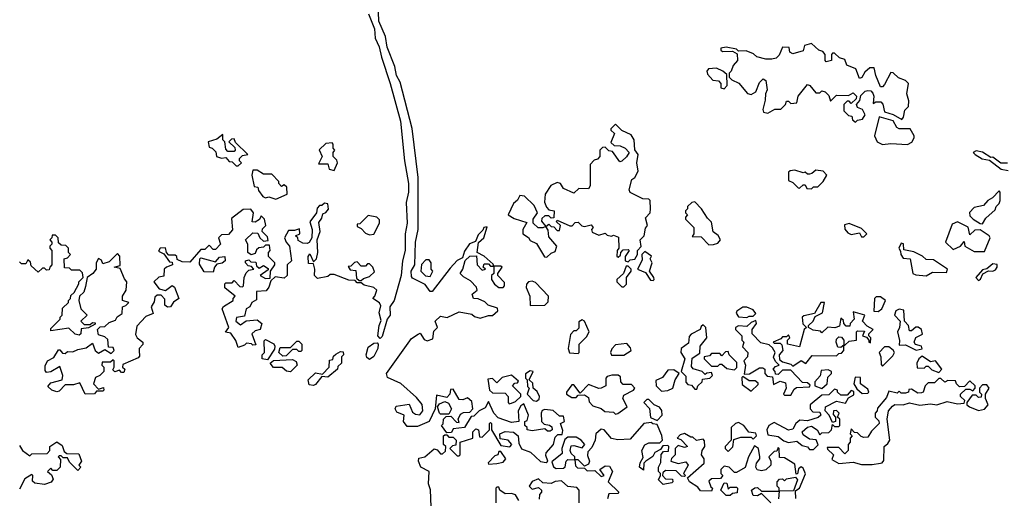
# Model space of a CAD drawing. Extents: x 2494106 to 2685573, y 758056 to 915185.
# Tile 353 of 507: x 2606376 to 2611100, y 905246 to 907541. Entities that reach past the tile are written whole.
import ezdxf

# ---------------------------------------------------------------- set-up
doc = ezdxf.new("R2010")
doc.units = 0

msp = doc.modelspace()

# ---------------------------------------------------------------- linework, layer by layer
at = {"layer": '0CON05XD'}
for points in [[(2608049.7, 907569.7), (2608077.9, 907497.9), (2608082.1, 907452.1), (2608101.3, 907411.3), (2608111.1, 907361.1), (2608153.3, 907235), (2608202.2, 907055), (2608222, 906865), (2608240.6, 906755), (2608241.1, 906715), (2608230, 906665), (2608235.7, 906565.7), (2608225.7, 906515), (2608225.5, 906434.5), (2608212.5, 906385), (2608205.5, 906314.5), (2608173.3, 906195), (2608152.5, 906165), (2608154, 906125), (2608138.8, 906105), (2608115, 906022.5), (2608105, 906012.5), (2608093.8, 906025), (2608100, 906075), (2608110.7, 906099.3), (2608100, 906135), (2608109.3, 906169.3), (2608103, 906183), (2608070, 906205), (2608080, 906215), (2608090, 906245), (2608075, 906257.5), (2608028.3, 906268.3), (2608015, 906280), (2607995, 906280), (2607985, 906290), (2607955, 906292.5), (2607885, 906320), (2607865, 906320), (2607855, 906310), (2607805, 906300), (2607790, 906315), (2607792.5, 906345), (2607785, 906370), (2607761.7, 906371.7), (2607760, 906405), (2607768.3, 906418.3), (2607785, 906380), (2607800, 906395), (2607806.7, 906425), (2607802.5, 906485), (2607818, 906525), (2607810.7, 906569.3), (2607825, 906590), (2607830, 906610), (2607845, 906617.5), (2607857, 906633), (2607855, 906657.5), (2607838.3, 906661.7), (2607825, 906650), (2607815, 906650), (2607803, 906637), (2607800, 906615), (2607768.3, 906571.7), (2607780, 906535), (2607777.5, 906495), (2607765, 906472.5), (2607755, 906467.5), (2607735, 906470), (2607711.7, 906481.7), (2607710, 906495), (2607700, 906505), (2607720, 906515), (2607718.3, 906538.3), (2607695, 906530), (2607665, 906530), (2607646.7, 906495), (2607653.9, 906473.9), (2607670, 906455), (2607680, 906385), (2607660, 906365), (2607660, 906315), (2607645, 906302.5), (2607601.7, 906308.3), (2607581.7, 906288.3), (2607571.7, 906258.3), (2607558.3, 906241.7), (2607511.7, 906238.3), (2607511.7, 906198.3), (2607490, 906185), (2607480, 906165), (2607462.5, 906155), (2607455, 906120), (2607417, 906113), (2607412.5, 906095), (2607435, 906077.5), (2607463, 906097), (2607515, 906102.5), (2607537.5, 906085), (2607530, 906055), (2607505, 906050), (2607490, 906035), (2607508.3, 905981.7), (2607495, 905980), (2607487.5, 905987.5), (2607465, 905990), (2607455, 905980), (2607425, 905970), (2607413.6, 906003.6), (2607388.3, 906038.3), (2607363, 906043), (2607380, 906065), (2607347.5, 906155), (2607353.6, 906166.4), (2607400, 906195), (2607400, 906205), (2607410, 906215), (2607360, 906255), (2607360, 906275), (2607365, 906280), (2607395, 906280), (2607405, 906290), (2607431.7, 906261.7), (2607445, 906260), (2607450, 906265), (2607452.5, 906305), (2607463, 906327), (2607475, 906340), (2607500, 906345), (2607488.3, 906358.3), (2607471.7, 906361.7), (2607460, 906375), (2607460, 906385), (2607475, 906390), (2607485, 906380), (2607508.3, 906378.3), (2607511.7, 906361.7), (2607525, 906350), (2607545, 906362.5), (2607568.3, 906348.3), (2607568.3, 906341.7), (2607530, 906315), (2607555, 906300), (2607578.3, 906301.7), (2607580, 906335), (2607600, 906365), (2607600, 906375), (2607570, 906405), (2607570, 906425), (2607577.5, 906435), (2607575, 906460), (2607555, 906460), (2607545, 906450), (2607523, 906447), (2607511.7, 906438.3), (2607505, 906420), (2607487, 906413), (2607470, 906425), (2607470, 906465), (2607460, 906485), (2607495, 906520), (2607518.3, 906518.3), (2607527.5, 906495), (2607545, 906480), (2607567.5, 906482.5), (2607565, 906500), (2607540, 906525), (2607541.7, 906538.3), (2607557.5, 906555), (2607550, 906585), (2607535, 906600), (2607527, 906583), (2607505, 906570), (2607491.7, 906571.7), (2607497.5, 906615), (2607485, 906632.5), (2607448.3, 906631.7), (2607391.7, 906588.3), (2607397, 906533), (2607378.3, 906511.7), (2607345, 906510), (2607330, 906495), (2607340, 906465), (2607315, 906440), (2607305, 906440), (2607285, 906460), (2607265, 906440), (2607245, 906440), (2607191.7, 906378.3), (2607155, 906380), (2607131.7, 906391.7), (2607130, 906405), (2607121.7, 906411.7), (2607091.7, 906411.7), (2607080, 906425), (2607075, 906447.5), (2607050, 906445), (2607041.7, 906431.7), (2607068.3, 906418.3), (2607095, 906380), (2607108.3, 906378.3), (2607110, 906365), (2607080, 906355), (2607070, 906345), (2607068.3, 906311.7), (2607043, 906307), (2607020, 906285), (2607045, 906250), (2607075, 906242.5), (2607107, 906267), (2607118.3, 906258.3), (2607140, 906205), (2607113.3, 906186.7), (2607100, 906165), (2607085, 906162.5), (2607071.7, 906171.7), (2607071.7, 906201.7), (2607055, 906220), (2607035, 906220), (2607025, 906210), (2607021.7, 906188.3), (2607007.5, 906165), (2607017, 906133), (2606981.7, 906118.3), (2606938.3, 906071.7), (2606932.5, 906032.5), (2606940, 906015), (2606967.5, 905995), (2606967, 905983), (2606950, 905965), (2606950, 905955), (2606951.7, 905928.3), (2606945, 905920), (2606871.7, 905888.3), (2606870, 905875), (2606880, 905865), (2606875, 905850), (2606865, 905850), (2606855, 905860), (2606832.5, 905852.5), (2606822.5, 905862.5), (2606830, 905875), (2606830, 905905), (2606825, 905910), (2606811.7, 905898.3), (2606771.7, 905898.3), (2606770, 905885), (2606780, 905875), (2606780, 905855), (2606760, 905835), (2606740, 905825), (2606730, 905795), (2606755, 905770), (2606778.3, 905778.3), (2606780, 905765), (2606775, 905760), (2606745, 905760), (2606735, 905747.5), (2606690, 905745), (2606665, 905800), (2606635, 905790), (2606595, 905790), (2606565, 905760), (2606555, 905757.5), (2606530, 905765), (2606511.7, 905781.7), (2606525, 905800), (2606580, 905815), (2606582.5, 905835), (2606568.3, 905878.3), (2606525, 905852.5), (2606505, 905850), (2606498.3, 905858.3), (2606498.3, 905881.7), (2606510, 905905), (2606539.3, 905920.7), (2606561.7, 905958.3), (2606568.3, 905958.3), (2606581.7, 905941.7), (2606595, 905940), (2606605, 905950), (2606631.7, 905948.3), (2606655, 905960), (2606695, 905967.5), (2606725, 905990), (2606737.5, 905955), (2606755, 905942.5), (2606785, 905960), (2606815, 905940), (2606830, 905955), (2606825, 905970), (2606801.7, 905971.7), (2606798.3, 906008.3), (2606785, 906020), (2606755, 906030), (2606750, 906055), (2606761.7, 906068.3), (2606785, 906070), (2606805, 906090), (2606835, 906100), (2606843.6, 906116.4), (2606868.3, 906131.7), (2606870, 906165), (2606885, 906170), (2606900, 906185), (2606870, 906195), (2606870, 906215), (2606887.5, 906245), (2606890, 906285), (2606878.3, 906298.3), (2606858.3, 906348.3), (2606830, 906355), (2606857.5, 906362.5), (2606857, 906407), (2606845, 906420), (2606805, 906380), (2606775, 906370), (2606768.3, 906388.3), (2606753.6, 906396.4), (2606742.5, 906375), (2606742.5, 906345), (2606727.5, 906325), (2606700, 906305), (2606691.7, 906261.7)], [(2608287, 906033), (2608297.5, 906037.5), (2608317, 906007), (2608330.7, 906000.7), (2608358.3, 906011.7), (2608363, 906047), (2608380, 906065), (2608370, 906095), (2608395, 906120), (2608426.4, 906113.6), (2608485, 906140), (2608545, 906130), (2608558.3, 906118.3), (2608585, 906110), (2608625, 906122.5), (2608645, 906122.5), (2608670, 906145), (2608668.3, 906158.3), (2608623, 906173), (2608608.3, 906188.3), (2608575, 906202.5), (2608553.6, 906203.6), (2608547.5, 906225), (2608570, 906245), (2608568.3, 906258.3), (2608539.3, 906289.3), (2608505, 906307.5), (2608490, 906325), (2608502.5, 906345), (2608513.6, 906386.4), (2608535, 906406.7), (2608568.3, 906408.3), (2608570, 906365), (2608595, 906340), (2608610, 906345), (2608600, 906355), (2608605, 906370), (2608625, 906370), (2608635, 906360), (2608650, 906360), (2608648.3, 906368.3), (2608605, 906407.5), (2608570, 906425), (2608577.5, 906472.5), (2608602.5, 906495), (2608618.3, 906548.3), (2608602.5, 906545), (2608598.3, 906531.7), (2608575, 906510), (2608562, 906478), (2608534, 906466), (2608509.3, 906430.7), (2608500, 906400), (2608474.1, 906385.9), (2608440.8, 906349.2), (2608355, 906237.5), (2608345, 906237.5), (2608320.7, 906270.7), (2608261.2, 906301.2), (2608255, 906310), (2608254.4, 906335.6), (2608271.2, 906365), (2608274.3, 906475), (2608287.5, 906535), (2608287.1, 906785), (2608259.1, 907019.1), (2608201.3, 907241.3), (2608183.8, 907273.8), (2608176.4, 907316.4), (2608139.1, 907409.1), (2608130.9, 907460.9), (2608098.6, 907535), (2608097.3, 907577.3)], [(2610385, 907050), (2610395, 907060), (2610420, 907065), (2610432.5, 907085), (2610420, 907110), (2610395, 907120), (2610390, 907135), (2610407, 907153), (2610411.7, 907178.3), (2610431.7, 907198.3), (2610445, 907202.5), (2610460, 907200), (2610468.8, 907188.8), (2610473.3, 907175), (2610470, 907140), (2610482.5, 907147.5), (2610507, 907147), (2610517, 907137), (2610525, 907100), (2610567, 907087), (2610607.5, 907062.5), (2610616.7, 907073.3), (2610623, 907107), (2610640, 907125), (2610641.7, 907151.7), (2610632.5, 907185), (2610640, 907235), (2610625, 907250), (2610591.7, 907261.7), (2610567, 907287), (2610555, 907287.5), (2610525, 907230), (2610515, 907220), (2610505, 907220), (2610483, 907273), (2610475, 907310), (2610455, 907310), (2610430.7, 907289.3), (2610416.4, 907263.6), (2610405, 907260), (2610387.5, 907305), (2610343.6, 907323.6), (2610335, 907350), (2610308.3, 907358.3), (2610285, 907380), (2610275, 907380), (2610270, 907375), (2610270, 907345), (2610245, 907340), (2610240, 907345), (2610240, 907375), (2610229.3, 907389.3), (2610210, 907395), (2610175, 907427.5), (2610141.7, 907418.3), (2610135, 907392.5), (2610085, 907377.5), (2610070, 907385), (2610068.3, 907408.3), (2610035, 907410), (2610018.8, 907371.2), (2610005, 907357.5), (2609985, 907352.5), (2609955, 907352.5), (2609913, 907363), (2609897, 907377), (2609861.7, 907391.7), (2609825, 907390), (2609815, 907400), (2609765, 907410), (2609740, 907405), (2609740, 907395), (2609748.3, 907388.3), (2609795, 907390), (2609818.3, 907378.3), (2609820, 907345), (2609798.3, 907321.7), (2609790, 907295), (2609780, 907285), (2609780, 907265), (2609792.5, 907252.5), (2609826.4, 907236.4), (2609867, 907187), (2609885, 907183.3), (2609907.5, 907195), (2609925, 907240), (2609943, 907257), (2609955, 907250), (2609962.5, 907205), (2609953.6, 907186.4), (2609952.5, 907155), (2609940.7, 907110.7), (2609945, 907097.5), (2609965, 907092.5), (2609998.3, 907111.7), (2610027, 907113), (2610050, 907135), (2610055, 907150), (2610065, 907150), (2610075, 907140), (2610105, 907142.5), (2610110, 907175), (2610155, 907230), (2610166.4, 907226.4), (2610195, 907190), (2610215, 907190), (2610225, 907200), (2610240, 907195), (2610258.3, 907178.3), (2610265, 907150), (2610295, 907180), (2610351.7, 907178.3), (2610375, 907190), (2610390, 907175), (2610388.3, 907161.7), (2610365, 907140), (2610355, 907150), (2610345, 907150), (2610330, 907135), (2610330, 907105), (2610351.7, 907081.7), (2610368.3, 907078.3), (2610371.7, 907061.7), (2610385, 907050)], [(2609755, 907210), (2609770, 907225), (2609768.3, 907278.3), (2609750, 907295), (2609719.3, 907309.3), (2609680, 907305), (2609673.3, 907295), (2609675, 907280), (2609701.7, 907251.7), (2609728.3, 907248.3), (2609740, 907235), (2609740, 907215), (2609755, 907210)], [(2609295, 906380), (2609305, 906390), (2609326.4, 906393.6), (2609340, 906415), (2609340, 906435), (2609357, 906453), (2609352.5, 906485), (2609372.5, 906505), (2609378.3, 906541.7), (2609387.5, 906555), (2609378.3, 906591.7), (2609400, 906615), (2609402.5, 906635), (2609400, 906675), (2609395, 906680), (2609365, 906682.5), (2609305, 906713.3), (2609300, 906725), (2609312.5, 906775), (2609327.5, 906785), (2609342.5, 906815), (2609337.5, 906855), (2609342.5, 906895), (2609327.5, 906917.5), (2609323.3, 906965), (2609309.3, 906989.3), (2609265, 907010), (2609235, 907040), (2609211.7, 907018.3), (2609211.7, 907011.7), (2609230, 906995), (2609211.7, 906951.7), (2609228.3, 906938.3), (2609256.4, 906936.4), (2609280, 906925), (2609300, 906905), (2609286.4, 906883.6), (2609265, 906862.5), (2609255, 906860), (2609219.3, 906909.3), (2609203, 906913), (2609185, 906930), (2609171.7, 906928.3), (2609160, 906915), (2609160, 906885), (2609148.3, 906871.7), (2609131.7, 906868.3), (2609113, 906847), (2609112.5, 906745), (2609105, 906730), (2609058.3, 906731.7), (2609035, 906710), (2608985, 906732.5), (2608970, 906755), (2608955, 906760), (2608923.6, 906746.4), (2608897.5, 906705), (2608893, 906667), (2608903, 906643), (2608915, 906630), (2608940, 906625), (2608938.3, 906591.7), (2608925, 906590), (2608915, 906600), (2608895, 906600), (2608881.7, 906588.3), (2608880, 906575), (2608900, 906550), (2608915, 906560), (2608925, 906550), (2608938.3, 906548.3), (2608955, 906530), (2608965, 906530), (2608970, 906555), (2608951.7, 906571.7), (2608955, 906580), (2609015, 906552.5), (2609027, 906553), (2609041.7, 906568.3), (2609055, 906570), (2609073, 906553), (2609085, 906550), (2609117, 906557), (2609127.5, 906545), (2609120, 906535), (2609121.7, 906521.7), (2609155, 906507.5), (2609185, 906517.5), (2609195, 906507.5), (2609215, 906502.5), (2609225, 906507.5), (2609248.3, 906498.3), (2609250, 906445), (2609242.5, 906435), (2609240, 906405), (2609247.5, 906402.5), (2609258.3, 906411.7), (2609260, 906425), (2609271.7, 906438.3), (2609295, 906440), (2609300, 906435), (2609280, 906405), (2609280, 906385), (2609295, 906380)], [(2610635, 906942.5), (2610656.4, 906953.6), (2610667.5, 906975), (2610667.5, 906985), (2610648.3, 907018.3), (2610595, 907017.5), (2610583.3, 907025), (2610566.7, 907056.7), (2610500, 907075), (2610477.5, 906985), (2610490, 906955), (2610515, 906942.5), (2610555, 906947.5), (2610635, 906942.5)], [(2607425, 906840), (2607440, 906855), (2607430, 906865), (2607430, 906875), (2607445, 906890), (2607470, 906895), (2607411.7, 906951.7), (2607405, 906970), (2607391.7, 906968.3), (2607380, 906955), (2607408.3, 906928.3), (2607410, 906915), (2607405, 906910), (2607375, 906910), (2607365, 906920), (2607360, 906955), (2607350, 906965), (2607350, 906990), (2607321.7, 906968.3), (2607280, 906955), (2607285, 906930), (2607300, 906925), (2607317, 906907), (2607320, 906885), (2607345, 906877.5), (2607365, 906880), (2607381.7, 906861.7), (2607395, 906860), (2607415, 906840), (2607425, 906840)], [(2607885, 906817.5), (2607901.2, 906855), (2607898.3, 906868.3), (2607880, 906885), (2607880, 906905), (2607887.5, 906915), (2607880, 906925), (2607880, 906945), (2607875, 906950), (2607845, 906947.5), (2607813, 906917), (2607827.5, 906885), (2607810, 906850), (2607855, 906850), (2607860, 906825), (2607885, 906817.5)], [(2611115, 906853.3), (2611083, 906853), (2611045, 906882.5), (2611035, 906880), (2610995, 906906.2), (2610965, 906912.5), (2610950, 906905), (2610960, 906895), (2610994.1, 906874.1), (2611028.3, 906868.3), (2611083.9, 906823.9), (2611118.8, 906818.8)], [(2607605, 906680), (2607660, 906705), (2607658.3, 906738.3), (2607645, 906750), (2607631.7, 906741.7), (2607620, 906755), (2607620, 906765), (2607585, 906800), (2607545, 906800), (2607515, 906820), (2607495, 906820), (2607490, 906795), (2607501.7, 906741.7), (2607518.3, 906738.3), (2607521.7, 906721.7), (2607543, 906693), (2607555, 906687.5), (2607571.7, 906691.7), (2607605, 906680)], [(2610175, 906730), (2610185, 906740), (2610205, 906740), (2610230, 906765), (2610247.5, 906795), (2610230, 906815), (2610195, 906820), (2610177, 906803), (2610165, 906800), (2610155, 906800), (2610145, 906810), (2610135, 906807.5), (2610095, 906820), (2610073, 906817), (2610065, 906810), (2610065, 906770), (2610085, 906760), (2610110, 906735), (2610117, 906733), (2610135, 906750), (2610145, 906750), (2610151.7, 906731.7), (2610175, 906730)], [(2610995, 906562.5), (2611010.7, 906589.3), (2611055, 906630), (2611060, 906645), (2611075, 906660), (2611080, 906675), (2611080, 906715), (2611075, 906720), (2611043, 906687), (2611020, 906675), (2611000, 906650), (2610955, 906640), (2610933, 906617), (2610935, 906600), (2610950, 906585), (2610983.3, 906563.3), (2610995, 906562.5)], [(2608905, 906402.5), (2608925, 906422.5), (2608945, 906430), (2608952.5, 906455), (2608915, 906500), (2608911.7, 906531.7), (2608900, 906550), (2608885, 906542.5), (2608863, 906543), (2608840, 906565), (2608840, 906585), (2608860, 906615), (2608845, 906650), (2608797.5, 906695), (2608775, 906697.5), (2608764.1, 906675.9), (2608745, 906660), (2608720, 906605), (2608748.3, 906588.3), (2608808.3, 906568.3), (2608790, 906535), (2608790, 906515), (2608816.4, 906496.4), (2608825, 906482.5), (2608855, 906467.5), (2608893.6, 906403.6), (2608905, 906402.5)], [(2609681.7, 906461.7), (2609705, 906462.5), (2609725, 906470), (2609737.5, 906485), (2609726.4, 906506.4), (2609703.3, 906523.3), (2609695, 906570), (2609675, 906590), (2609647.5, 906635), (2609615, 906667.5), (2609600, 906665), (2609580, 906645), (2609580, 906635), (2609570, 906625), (2609570, 906615), (2609580, 906605), (2609570, 906595), (2609570, 906585), (2609610, 906545), (2609610, 906515), (2609601.7, 906501.7), (2609645, 906500), (2609681.7, 906461.7)], [(2608055, 906510), (2608075, 906513.3), (2608102.5, 906565), (2608101.7, 906581.7), (2608090, 906595), (2608048.3, 906601.7), (2608008.3, 906561.7), (2607995, 906560), (2607995, 906550), (2608015, 906540), (2608035, 906517.5), (2608055, 906510)], [(2611005, 906430), (2611032.5, 906495), (2611027.5, 906505), (2610983, 906533), (2610958.3, 906531.7), (2610935, 906510), (2610927, 906547), (2610875, 906571.2), (2610848.8, 906561.2), (2610817.5, 906475), (2610855, 906440), (2610890, 906455), (2610907.5, 906477.5), (2610910, 906455), (2610955, 906430), (2611005, 906430)], [(2610425, 906500), (2610440, 906515), (2610415, 906540), (2610355, 906564), (2610332.5, 906557.5), (2610335, 906537.5), (2610349.5, 906519.5), (2610365, 906511.2), (2610405, 906520), (2610415, 906500), (2610425, 906500)], [(2606691.7, 906261.7), (2606683.3, 906235), (2606662.5, 906215), (2606660, 906195), (2606670, 906155), (2606700, 906125), (2606670, 906095), (2606685, 906080), (2606715, 906080), (2606725, 906090), (2606738.3, 906088.3), (2606738.3, 906081.7), (2606707, 906063), (2606671.7, 906058.3), (2606670, 906035), (2606661.7, 906028.3), (2606643, 906033), (2606611.7, 906061.7), (2606525, 906050), (2606525, 906060), (2606570, 906105), (2606570, 906115), (2606580, 906125), (2606581.7, 906158.3), (2606610, 906185), (2606610, 906195), (2606620, 906205), (2606621.7, 906218.3), (2606637, 906233), (2606660, 906275), (2606660, 906285), (2606680, 906305), (2606677, 906327), (2606665, 906340), (2606625, 906340), (2606615, 906350), (2606591.7, 906351.7), (2606590, 906395), (2606605, 906400), (2606620, 906415), (2606610, 906425), (2606610, 906445), (2606598.3, 906458.3), (2606575, 906460), (2606561.7, 906471.7), (2606560, 906495), (2606548.3, 906508.3), (2606531.7, 906508.3), (2606530, 906495), (2606520, 906485), (2606530, 906475), (2606530, 906465), (2606520, 906455), (2606520, 906445), (2606530, 906435), (2606530, 906365), (2606520, 906355), (2606518.3, 906341.7), (2606505, 906340), (2606495, 906350), (2606485, 906350), (2606465, 906330), (2606431.7, 906361.7), (2606428.3, 906378.3), (2606415, 906390), (2606405, 906370), (2606385, 906370), (2606375, 906380)], [(2609415, 906290), (2609420, 906295), (2609417.5, 906305), (2609397.5, 906335), (2609410, 906375), (2609400, 906395), (2609407, 906407), (2609375, 906430), (2609360, 906415), (2609361.7, 906388.3), (2609340, 906345), (2609378.3, 906328.3), (2609401.7, 906291.7), (2609415, 906290)], [(2610725, 906312.5), (2610755, 906330), (2610821.7, 906328.3), (2610826.7, 906345), (2610760, 906390), (2610725, 906391.2), (2610707.8, 906407.8), (2610665, 906428.8), (2610618.3, 906438.3), (2610615.8, 906465.8), (2610605, 906470), (2610593.3, 906445), (2610601.7, 906431.7), (2610602.5, 906415), (2610615, 906397.5), (2610647.5, 906395), (2610660, 906325), (2610675, 906317.5), (2610725, 906312.5)], [(2607305, 906330), (2607261.7, 906331.7), (2607238.3, 906368.3), (2607240, 906395), (2607245, 906400), (2607315, 906380), (2607335, 906402.5), (2607360, 906405), (2607362.5, 906385), (2607347, 906373), (2607321.7, 906368.3), (2607310, 906355), (2607305, 906330)], [(2608015, 906290), (2608025, 906300), (2608055, 906310), (2608078.3, 906331.7), (2608070, 906355), (2608055, 906370), (2608045, 906370), (2608035, 906360), (2608015, 906360), (2607995, 906380), (2607983, 906377), (2607965, 906360), (2607951.7, 906358.3), (2607961.7, 906341.7), (2607988.3, 906338.3), (2607991.7, 906301.7), (2608005, 906290), (2608015, 906290)], [(2608345, 906310), (2608357.5, 906335), (2608350, 906345), (2608350, 906375), (2608340, 906390), (2608325, 906390), (2608303, 906367), (2608300, 906335), (2608323, 906313), (2608345, 906310)], [(2608695, 906257.5), (2608702.5, 906265), (2608701.7, 906281.7), (2608670, 906315), (2608670, 906325), (2608690, 906355), (2608685, 906360), (2608650, 906360), (2608650, 906325), (2608640, 906315), (2608640, 906295), (2608653.6, 906273.6), (2608675, 906257.5), (2608695, 906257.5)], [(2609275, 906260), (2609287, 906273), (2609287.5, 906305), (2609310, 906335), (2609310, 906345), (2609295, 906360), (2609285, 906360), (2609272.5, 906325), (2609240, 906295), (2609240, 906285), (2609265, 906260), (2609275, 906260)], [(2610975, 906291.2), (2610985, 906297.5), (2610997.1, 906322.9), (2611023, 906337), (2611045, 906336.2), (2611057.7, 906342.3), (2611066, 906354), (2611065, 906367.5), (2611045, 906371.2), (2611015, 906346.7), (2610995, 906342.5), (2610962.5, 906305), (2610975, 906291.2)], [(2608825, 906170), (2608895, 906172.5), (2608911.7, 906188.3), (2608912.5, 906215), (2608850.7, 906280.7), (2608835, 906287.5), (2608816.4, 906283.6), (2608806.7, 906273.3), (2608806.4, 906256.4), (2608823.8, 906215), (2608825, 906170)], [(2610495, 906142.5), (2610512.5, 906155), (2610530, 906195), (2610505, 906212.5), (2610485, 906212.5), (2610477.5, 906205), (2610473, 906143), (2610495, 906142.5)], [(2609865, 906112.5), (2609875, 906120), (2609895, 906120), (2609908.3, 906131.7), (2609895, 906150), (2609865, 906162.5), (2609845, 906163.3), (2609816.4, 906143.6), (2609813.6, 906133.6), (2609825, 906116.7), (2609865, 906112.5)], [(2610085, 905880), (2610125, 905907.5), (2610147, 905893), (2610178.3, 905931.7), (2610295, 905930), (2610305, 905940), (2610318.3, 905941.7), (2610330, 905955), (2610330, 905980), (2610315, 905970), (2610301.7, 905971.7), (2610292.5, 905995), (2610295, 906010), (2610305, 906020), (2610318.3, 906018.3), (2610330, 906005), (2610330, 905980), (2610335, 905980), (2610355, 906000), (2610390, 906005), (2610390, 906045), (2610395, 906050), (2610428.3, 906048.3), (2610420, 906025), (2610438.3, 906018.3), (2610450, 906005), (2610450, 905995), (2610458.3, 905991.7), (2610460, 906015), (2610450, 906025), (2610450, 906035), (2610470, 906055), (2610441.7, 906071.7), (2610420, 906095), (2610430, 906125), (2610375, 906140), (2610380, 906105), (2610360, 906085), (2610358.3, 906071.7), (2610341.7, 906071.7), (2610330, 906085), (2610328.3, 906098.3), (2610315, 906110), (2610308.3, 906071.7), (2610286.7, 906063.3), (2610253, 906067), (2610225, 906040), (2610217.5, 906047.5), (2610183, 906053), (2610160, 906065), (2610160, 906075), (2610182.5, 906095), (2610191.7, 906118.3), (2610227.5, 906135), (2610237.5, 906185), (2610220, 906185), (2610188.3, 906131.7), (2610138.3, 906121.7), (2610130, 906115), (2610133, 906083), (2610150, 906065), (2610140, 906055), (2610117.5, 905972.5), (2610060, 905985), (2610060, 906005), (2610070, 906015), (2610065, 906030), (2610055, 906020), (2610035, 906020), (2610028.3, 906011.7), (2609990, 905995), (2609995, 905990), (2610025, 905990), (2610031.7, 905981.7), (2610037.5, 905955), (2610020, 905935), (2610021.7, 905911.7), (2610035, 905900), (2610075, 905890), (2610085, 905880)], [(2610677, 905957), (2610705, 905962.5), (2610702.5, 905975), (2610673.3, 905983.3), (2610667.5, 905995), (2610675, 906017.5), (2610707, 906033), (2610702.5, 906055), (2610687, 906067), (2610675, 906067.5), (2610655, 906050), (2610645, 906050), (2610640, 906075), (2610620, 906095), (2610618.3, 906148.3), (2610595, 906152.5), (2610580, 906145), (2610572.5, 906125), (2610600, 906095), (2610597.5, 906065), (2610586.7, 906045), (2610597, 906003), (2610595, 905980), (2610625, 905982.5), (2610677, 905957)], [(2609055, 905940), (2609060, 905945), (2609060, 905985), (2609095, 906020), (2609107.5, 906045), (2609086.1, 906096.1), (2609075, 906102.5), (2609058.3, 906091.7), (2609058.3, 906061.7), (2609045, 906050), (2609035, 906050), (2609018.3, 906031.7), (2609007.5, 905965), (2609013, 905943), (2609055, 905940)], [(2610075, 905740), (2610090.7, 905769.3), (2610103, 905777), (2610165, 905780), (2610168.3, 905788.3), (2610155, 905800), (2610131.7, 905801.7), (2610075, 905860), (2610035, 905860), (2610015, 905840), (2610001.7, 905841.7), (2610000, 905855), (2609990, 905865), (2610001.7, 905878.3), (2610020, 905885), (2610001.7, 905901.7), (2609993, 905923), (2610000, 905945), (2609988.3, 905968.3), (2609971.7, 905981.7), (2609931.7, 905991.7), (2609890, 906035), (2609890, 906055), (2609910, 906085), (2609908.3, 906098.3), (2609885, 906090), (2609865, 906070), (2609825, 906072.5), (2609810, 906065), (2609810, 906055), (2609840, 906025), (2609840, 906005), (2609850, 905995), (2609843, 905973), (2609870, 905945), (2609867.5, 905925), (2609850, 905905), (2609857.5, 905885), (2609851.7, 905841.7), (2609877, 905843), (2609925, 905872.5), (2609941.7, 905871.7), (2609950, 905865), (2609950, 905845), (2609961.7, 905831.7), (2609988.3, 905828.3), (2609991.7, 905791.7), (2610025, 905807.5), (2610049.3, 905799.3), (2610053.3, 905775), (2610040, 905745), (2610045, 905740), (2610075, 905740)], [(2609625, 905770), (2609630, 905785), (2609650, 905805), (2609651.7, 905818.3), (2609687, 905823), (2609700, 905835), (2609695, 905850), (2609673, 905847), (2609665, 905840), (2609650, 905855), (2609607.5, 905867.5), (2609598.3, 905878.3), (2609601.7, 905918.3), (2609638.3, 905941.7), (2609640, 905975), (2609672.5, 906015), (2609667.5, 906065), (2609655, 906077.5), (2609645, 906070), (2609640, 906055), (2609596.7, 906033.3), (2609588.3, 906021.7), (2609585, 905990), (2609550, 905965), (2609547.5, 905945), (2609567.5, 905915), (2609550, 905855), (2609571.7, 905831.7), (2609572.5, 905802.5), (2609581.7, 905791.7), (2609598.3, 905788.3), (2609615, 905770), (2609625, 905770)], [(2607565, 905910), (2607540, 905915), (2607540, 905935), (2607550, 905945), (2607548.3, 906001.7), (2607555, 906007.5), (2607595, 905987.5), (2607600, 905975), (2607598.3, 905961.7), (2607565, 905910)], [(2607638.3, 905928.3), (2607620, 905945), (2607625, 905970), (2607675, 905970), (2607705, 906000), (2607715, 906000), (2607730, 905985), (2607730, 905955), (2607725, 905950), (2607715, 905950), (2607705, 905960), (2607685, 905960), (2607655, 905930), (2607638.3, 905928.3)], [(2608350, 905205), (2608346.7, 905286.7), (2608337.5, 905315), (2608340, 905375), (2608300, 905395), (2608290, 905425), (2608291.7, 905438.3), (2608320, 905445), (2608365, 905483.3), (2608379.3, 905479.3), (2608395, 905460), (2608405, 905460), (2608418.3, 905471.7), (2608420, 905495), (2608410, 905505), (2608410, 905545), (2608415, 905550), (2608425, 905550), (2608435, 905540), (2608455, 905540), (2608470, 905525), (2608468.3, 905501.7), (2608451.7, 905498.3), (2608440, 905485), (2608475, 905450), (2608485, 905450), (2608490, 905455), (2608490, 905515), (2608550, 905535), (2608550, 905565), (2608565, 905580), (2608576.7, 905575), (2608581.7, 905541.7), (2608595, 905540), (2608630, 905575), (2608630, 905605), (2608635, 905610), (2608640, 905605), (2608640, 905575), (2608685, 905500), (2608726.7, 905493.3), (2608737.5, 905505), (2608720, 905525), (2608681.7, 905531.7), (2608680, 905555), (2608705, 905566.7), (2608745, 905563.3), (2608767.5, 905545), (2608770.7, 905510.7), (2608783.3, 905483.3), (2608827, 905467), (2608875, 905422.5), (2608901.7, 905418.3), (2608910, 905425), (2608900.7, 905450.7), (2608902.5, 905465), (2608937.5, 905505), (2608945, 905540), (2608958.3, 905551.7), (2608978.3, 905551.7), (2608981.7, 905571.7), (2608970, 905605), (2608990, 905615), (2608985, 905640), (2608965, 905640), (2608935, 905667.5), (2608895, 905672.5), (2608883.3, 905666.7), (2608877.5, 905655), (2608880, 905615), (2608891.7, 905601.7), (2608917, 905597), (2608928.3, 905588.3), (2608930, 905575), (2608921.7, 905568.3), (2608908.3, 905568.3), (2608895, 905580), (2608835, 905570), (2608810, 905575), (2608810, 905585), (2608800, 905595), (2608800, 905615), (2608810, 905620), (2608817.5, 905645), (2608795, 905700), (2608780, 905690), (2608767.5, 905665), (2608770, 905615), (2608735, 905610), (2608671.7, 905631.7), (2608650, 905655), (2608625, 905710), (2608609.3, 905680.7), (2608580, 905665), (2608555, 905640), (2608541.7, 905638.3), (2608510, 905585), (2608455, 905580), (2608448.3, 905561.7), (2608425, 905560), (2608400, 905595), (2608407, 905603), (2608410, 905625), (2608421.7, 905638.3), (2608445, 905640), (2608471.7, 905611.7), (2608485, 905610), (2608480, 905625), (2608490.7, 905649.3), (2608505, 905657.5), (2608535, 905660), (2608550, 905675), (2608545, 905710), (2608525, 905727.5), (2608501.7, 905718.3), (2608485, 905720), (2608455, 905770), (2608442.5, 905767.5), (2608440, 905745), (2608425, 905730), (2608375, 905740), (2608370, 905675), (2608340, 905615), (2608285, 905590), (2608235, 905590), (2608217.5, 905615), (2608220, 905645), (2608185, 905660), (2608177.5, 905675), (2608181.7, 905688.3), (2608245, 905697.5), (2608260, 905660), (2608275, 905650), (2608295, 905646.7), (2608310, 905665), (2608306.4, 905696.4), (2608279.5, 905729.5), (2608205, 905796.7), (2608140, 905825), (2608136.2, 905845), (2608255, 906013.3), (2608287, 906033)], [(2608055, 905912.5), (2608041.7, 905921.7), (2608037.5, 905935), (2608048.3, 905971.7), (2608075, 905990), (2608091.7, 905991.7), (2608096.2, 905985), (2608093.8, 905965), (2608075, 905926.7), (2608055, 905912.5)], [(2609275, 905932.5), (2609310, 905955), (2609307, 905967), (2609288.3, 905988.3), (2609235, 905982.5), (2609216.4, 905963.6), (2609210, 905945), (2609215, 905933.3), (2609275, 905932.5)], [(2610515, 905880), (2610565, 905930), (2610572.5, 905945), (2610566.7, 905956.7), (2610545, 905972.5), (2610525, 905972.5), (2610500, 905945), (2610507.5, 905925), (2610508.3, 905888.3), (2610515, 905880)], [(2607675, 905852.5), (2607656.4, 905856.4), (2607635, 905873.8), (2607594.1, 905874.1), (2607577.5, 905895), (2607593.3, 905906.7), (2607685, 905912.5), (2607703, 905903), (2607706.7, 905885), (2607675, 905852.5)], [(2607785, 905787.5), (2607765, 905790), (2607760, 905815), (2607795, 905847.5), (2607828.3, 905841.7), (2607860, 905875), (2607861.7, 905908.3), (2607878.3, 905911.7), (2607881.7, 905928.3), (2607893, 905937), (2607915, 905950), (2607928.3, 905948.3), (2607930, 905935), (2607920, 905925), (2607920, 905895), (2607901.7, 905878.3), (2607900, 905865), (2607855, 905827.5), (2607825, 905830), (2607795, 905792.5), (2607785, 905787.5)], [(2609805, 905862.5), (2609817, 905873), (2609817, 905897), (2609780, 905935), (2609775, 905950), (2609761.7, 905948.3), (2609745, 905930), (2609735, 905940), (2609695, 905940), (2609685, 905930), (2609660, 905925), (2609660, 905915), (2609695, 905880), (2609725, 905880), (2609735, 905890), (2609745, 905890), (2609768.3, 905868.3), (2609805, 905862.5)], [(2610785, 905850), (2610800, 905865), (2610770, 905905), (2610745, 905900), (2610705, 905927.5), (2610690, 905915), (2610680, 905895), (2610681.7, 905871.7), (2610715, 905870), (2610725, 905880), (2610735, 905880), (2610751.7, 905861.7), (2610785, 905850)], [(2608855, 905712.5), (2608868.3, 905721.7), (2608870, 905735), (2608858.3, 905758.3), (2608840, 905775), (2608838.3, 905798.3), (2608820, 905815), (2608840, 905855), (2608825, 905857.5), (2608803, 905843), (2608802.5, 905822.5), (2608810, 905815), (2608813, 905783), (2608820, 905775), (2608810, 905745), (2608840, 905715), (2608855, 905712.5)], [(2609455, 905760), (2609485, 905763.3), (2609510, 905775), (2609520, 905815), (2609540, 905845), (2609515, 905862.5), (2609485, 905860), (2609460, 905825), (2609428.3, 905811.7), (2609430, 905785), (2609455, 905760)], [(2610225, 905772.5), (2610250, 905795), (2610253, 905827), (2610270, 905845), (2610270, 905855), (2610255, 905862.5), (2610221.7, 905858.3), (2610217, 905833), (2610190, 905805), (2610190, 905785), (2610225, 905772.5)], [(2608725, 905700), (2608735, 905702.5), (2608755, 905710), (2608780, 905735), (2608780, 905745), (2608740, 905785), (2608751.7, 905798.3), (2608765, 905800), (2608768.3, 905808.3), (2608735, 905837.5), (2608690, 905825), (2608665, 905800), (2608645, 905820), (2608621.7, 905818.3), (2608630, 905765), (2608645, 905752.5), (2608705, 905750), (2608720, 905735), (2608720, 905705), (2608725, 905700)], [(2609235, 905650), (2609245, 905652.5), (2609290, 905685), (2609270, 905725), (2609275, 905740), (2609320, 905765), (2609327.5, 905775), (2609311.7, 905791.7), (2609271.7, 905791.7), (2609260, 905805), (2609258.3, 905828.3), (2609247, 905837), (2609217, 905837), (2609195, 905830), (2609188.3, 905821.7), (2609187.5, 905785), (2609166.4, 905773.6), (2609155, 905772.5), (2609105, 905792.5), (2609065, 905750), (2609035, 905790), (2609025, 905790), (2609000, 905755), (2609000, 905745), (2609025, 905730), (2609045, 905730), (2609055, 905740), (2609085, 905742.5), (2609105, 905730), (2609108.3, 905708.3), (2609125, 905690), (2609165, 905677.5), (2609183, 905663), (2609225, 905660), (2609235, 905650)], [(2609885, 905760), (2609918.3, 905791.7), (2609918.3, 905798.3), (2609905, 905810), (2609875, 905810), (2609845, 905830), (2609840, 905825), (2609841.7, 905791.7), (2609885, 905760)], [(2610465, 905408), (2610505, 905414), (2610514.1, 905415.9), (2610522.3, 905427.7), (2610522.5, 905495), (2610541.4, 905508.6), (2610550.8, 905525), (2610537.5, 905625), (2610544, 905666), (2610562.7, 905687.3), (2610575, 905696.2), (2610615, 905693.8), (2610645, 905704), (2610695, 905693.3), (2610745, 905698.8), (2610776.1, 905693.9), (2610825, 905710), (2610875, 905698.8), (2610907.5, 905702.5), (2610910, 905715), (2610890, 905735), (2610890, 905745), (2610915, 905770), (2610935, 905770), (2610948.3, 905761.7), (2610960, 905775), (2610960, 905785), (2610935, 905810), (2610908.3, 905781.7), (2610885, 905780), (2610870, 905795), (2610865, 905810), (2610828.3, 905811.7), (2610815, 905802.5), (2610795, 905820), (2610785, 905820), (2610765, 905800), (2610735, 905800), (2610720, 905785), (2610710, 905755), (2610701.7, 905751.7), (2610685, 905750), (2610655, 905770), (2610641.7, 905768.3), (2610640, 905755), (2610625, 905750), (2610605, 905750), (2610595, 905760), (2610585, 905750), (2610545, 905760), (2610535, 905730), (2610491.7, 905678.3), (2610490, 905665), (2610480, 905655), (2610480, 905635), (2610498.3, 905618.3), (2610500, 905605), (2610461.7, 905568.3), (2610445, 905540), (2610425, 905537.5), (2610413, 905543), (2610395, 905560), (2610381.7, 905561.7), (2610365, 905580), (2610360, 905555), (2610370, 905545), (2610360, 905535), (2610360, 905515), (2610350, 905505), (2610350, 905475), (2610335, 905460), (2610305, 905490), (2610250, 905490), (2610251.7, 905481.7), (2610280, 905455), (2610271.7, 905431.7), (2610305, 905413.3), (2610375, 905418.8), (2610415, 905408), (2610465, 905408)], [(2610418.3, 905748.3), (2610445, 905750), (2610450, 905755), (2610445, 905770), (2610410, 905795), (2610410, 905825), (2610383.6, 905826.4), (2610377.5, 905795), (2610391.7, 905771.7), (2610418.3, 905748.3)], [(2610185, 905480), (2610207, 905503), (2610197, 905527), (2610165, 905530), (2610135, 905550), (2610130, 905565), (2610155, 905587.5), (2610175, 905592.5), (2610202.5, 905575), (2610215, 905550), (2610225, 905560), (2610258.3, 905561.7), (2610270, 905575), (2610275, 905600), (2610285, 905590), (2610305, 905590), (2610310, 905595), (2610310, 905625), (2610300, 905635), (2610307.5, 905655), (2610295, 905666.7), (2610280, 905665), (2610278.3, 905648.3), (2610290, 905635), (2610290, 905615), (2610275, 905610), (2610260, 905645), (2610240, 905665), (2610242.5, 905685), (2610295, 905712.5), (2610337, 905703), (2610351.7, 905728.3), (2610378.3, 905741.7), (2610378.3, 905758.3), (2610365, 905762.5), (2610345, 905740), (2610315, 905740), (2610300, 905755), (2610300, 905765), (2610285, 905770), (2610257, 905743), (2610225, 905740), (2610167.5, 905695), (2610167.5, 905675), (2610180.7, 905660.7), (2610215, 905660), (2610220, 905645), (2610207, 905633), (2610155, 905617.5), (2610118.3, 905621.7), (2610100, 905605), (2610085, 905577.5), (2610063.6, 905573.6), (2609995, 905610), (2609970, 905595), (2609960, 905575), (2609965, 905550), (2610015, 905542.5), (2610041.7, 905521.7), (2610063.6, 905513.6), (2610105, 905520), (2610129.3, 905499.3), (2610155, 905492.5), (2610165, 905480), (2610185, 905480)], [(2610975, 905667.5), (2611005, 905673.3), (2611022.5, 905695), (2611010, 905725), (2611010, 905745), (2611027.5, 905775), (2611015, 905790), (2610995, 905790), (2610980, 905775), (2610980, 905755), (2610990, 905745), (2610988.3, 905731.7), (2610975, 905730), (2610965, 905740), (2610945, 905740), (2610920, 905705), (2610920, 905695), (2610932.5, 905685), (2610975, 905667.5)], [(2609435, 905620), (2609457.5, 905645), (2609456.7, 905666.7), (2609445, 905682.5), (2609420, 905695), (2609395, 905720), (2609385, 905720), (2609370, 905705), (2609397, 905677), (2609403, 905633), (2609435, 905620)], [(2608435, 905650), (2608395, 905650), (2608390, 905655), (2608380, 905685), (2608390, 905700), (2608415, 905710), (2608433, 905703), (2608447.5, 905675), (2608435, 905650)], [(2610100, 905245), (2610097.5, 905282.5), (2610109.3, 905290.7), (2610116.7, 905295), (2610146.1, 905363.9), (2610135, 905390), (2610125, 905397.5), (2610111.7, 905388.3), (2610107, 905363), (2610101.7, 905361.7), (2610095, 905410), (2610045, 905440), (2610021.7, 905441.7), (2610020, 905485), (2610015, 905490), (2610008.3, 905471.7), (2609995, 905470), (2609970, 905445), (2609980, 905425), (2609980, 905405), (2609955, 905382.5), (2609935, 905377.5), (2609913.3, 905383.3), (2609907.5, 905395), (2609910, 905415), (2609927.5, 905435), (2609927.5, 905445), (2609920, 905485), (2609901.7, 905498.3), (2609872.5, 905445), (2609856.4, 905393.6), (2609815, 905370), (2609805, 905370), (2609780, 905395), (2609755, 905400), (2609740, 905385), (2609740, 905365), (2609750, 905355), (2609738.3, 905341.7), (2609695, 905340), (2609681.7, 905328.3), (2609691.7, 905301.7), (2609700, 905295), (2609695, 905280), (2609641.7, 905281.7), (2609629.3, 905299.3), (2609590, 905325), (2609580, 905345), (2609660, 905415), (2609660, 905435), (2609647.5, 905455), (2609650, 905475), (2609662.5, 905495), (2609661.7, 905521.7), (2609655, 905530), (2609623, 905523), (2609605, 905540), (2609595, 905540), (2609565, 905557.5), (2609545, 905550), (2609530, 905535), (2609548.3, 905528.3), (2609580, 905495), (2609565, 905490), (2609535, 905500), (2609520, 905485), (2609520, 905455), (2609503, 905437), (2609500, 905425), (2609535, 905412.5), (2609571.7, 905421.7), (2609582.5, 905405), (2609560, 905365), (2609570, 905355), (2609565, 905350), (2609551.7, 905351.7), (2609525, 905377.5), (2609475, 905380), (2609461.7, 905368.3), (2609460, 905355), (2609475, 905340), (2609508.3, 905338.3), (2609510, 905325), (2609505, 905320), (2609462.5, 905312.5), (2609440, 905335), (2609450, 905355), (2609450, 905365), (2609440, 905375), (2609440, 905395), (2609451.7, 905418.3), (2609453, 905457), (2609465, 905470), (2609488.3, 905471.7), (2609490, 905495), (2609485, 905500), (2609461.7, 905498.3), (2609450, 905480), (2609423.6, 905466.4), (2609413, 905447), (2609380, 905425), (2609370, 905415), (2609368.3, 905381.7), (2609350, 905395), (2609353, 905417), (2609367.5, 905442.5), (2609360, 905475), (2609375, 905502.5), (2609395, 905512.5), (2609447.5, 905512.5), (2609460, 905525), (2609457, 905547), (2609435, 905600), (2609413, 905603), (2609405, 905610), (2609370, 905605), (2609305, 905530), (2609245, 905526.7), (2609215, 905533.3), (2609180, 905575), (2609165, 905577.5), (2609140, 905555), (2609137.5, 905525), (2609120.7, 905489.3), (2609101.2, 905468.8), (2609100.7, 905450.7), (2609110, 905425), (2609105, 905410), (2609085, 905400), (2609055, 905430), (2609040, 905430), (2609042.5, 905402.5), (2609051.7, 905391.7), (2609085, 905390), (2609098.3, 905378.3), (2609135, 905380), (2609165, 905350), (2609180, 905355), (2609160, 905385), (2609185, 905402.5), (2609205, 905400), (2609220, 905375), (2609200, 905325), (2609250, 905275), (2609245, 905270), (2609203, 905267), (2609196.7, 905243.3)], [(2609775, 905470), (2609797, 905493), (2609801.7, 905528.3), (2609835, 905540), (2609885, 905540), (2609895, 905530), (2609910, 905545), (2609908.3, 905558.3), (2609873.3, 905563.3), (2609850, 905595), (2609825, 905610), (2609810, 905605), (2609790, 905585), (2609790, 905525), (2609760, 905495), (2609760, 905485), (2609775, 905470)], [(2608949.3, 905389.3), (2608985, 905390), (2608993.3, 905396.7), (2608997.5, 905425), (2609005, 905432.5), (2609040, 905430), (2609040, 905445), (2609021.7, 905461.7), (2609016.7, 905475), (2609021.7, 905498.3), (2609035, 905500), (2609075, 905487.5), (2609087.5, 905505), (2609070, 905525), (2609045, 905540), (2609005, 905540), (2608991.7, 905528.3), (2608977.5, 905485), (2608978.3, 905461.7), (2608928.3, 905421.7), (2608936.7, 905396.7), (2608949.3, 905389.3)], [(2606375, 905500), (2606390, 905475), (2606425, 905450), (2606435, 905460), (2606508.3, 905461.7), (2606520, 905475), (2606520, 905495), (2606555, 905517.5), (2606579.3, 905499.3), (2606590, 905470), (2606601.7, 905461.7), (2606659.3, 905459.3), (2606672.5, 905425), (2606660, 905405), (2606670, 905395), (2606655, 905380), (2606615, 905420), (2606605, 905440), (2606585, 905440), (2606575, 905450), (2606565, 905450), (2606560, 905445), (2606571.7, 905431.7), (2606570, 905395), (2606555, 905380), (2606535, 905380), (2606525, 905390), (2606510, 905375), (2606528.3, 905358.3), (2606537.5, 905337.5), (2606527, 905323), (2606495, 905312.5), (2606448.3, 905318.3), (2606438.3, 905328.3), (2606440, 905355), (2606435, 905360), (2606400.7, 905339.3), (2606375, 905290)], [(2608625, 905410), (2608665, 905412.5), (2608695, 905420), (2608707.5, 905435), (2608685, 905470), (2608675, 905470), (2608670, 905455), (2608655, 905450), (2608623, 905417), (2608625, 905410)], [(2609060, 905225), (2609060, 905285), (2609048.3, 905298.3), (2609005, 905302.5), (2608975, 905330), (2608945, 905326.7), (2608925, 905317.5), (2608885, 905320), (2608865, 905340), (2608833.9, 905326.1), (2608820, 905305), (2608835, 905290), (2608865, 905297.5), (2608880, 905285), (2608880, 905275), (2608870, 905265), (2608868.3, 905241.7)], [(2609980, 905225), (2609935, 905270), (2609915, 905257.5), (2609895, 905260), (2609887.5, 905285), (2609903, 905297), (2609915, 905297.5), (2609935, 905280), (2610020, 905280), (2610020, 905295), (2610010, 905305), (2610010, 905325), (2610021.7, 905338.3), (2610035, 905340), (2610045, 905330), (2610055, 905340), (2610098.3, 905348.3), (2610107.5, 905335), (2610088.3, 905281.7), (2610020, 905280), (2610017, 905243)], [(2608770, 905235), (2608755, 905262.5), (2608735, 905270), (2608705, 905267.5), (2608680, 905285), (2608675, 905300), (2608665, 905300), (2608660, 905295), (2608660, 905225)], [(2609785, 905260), (2609765, 905260), (2609740, 905285), (2609755, 905320), (2609768.3, 905318.3), (2609775, 905290), (2609785, 905300), (2609815, 905300), (2609820, 905295), (2609818.3, 905271.7), (2609795, 905270), (2609785, 905260)]]:
    msp.add_lwpolyline(points, dxfattribs=at)

doc.saveas('drawing.dxf')
